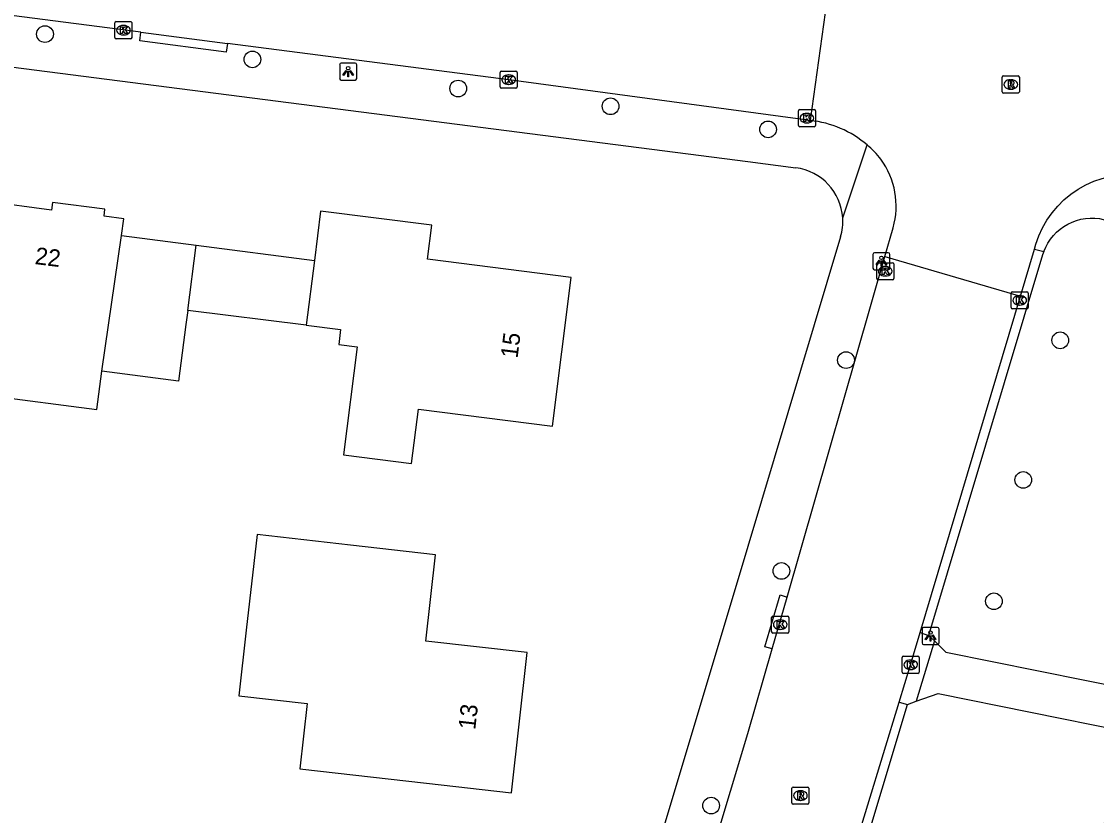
# Model space of a CAD drawing. Extents: x 162186 to 163152, y 385513 to 386513.
# Drawn here: x 162457.5 to 162520.4, y 385908.4 to 385954.9 of the extents above; entities that cross this region are included whole.
import ezdxf

# ---------------------------------------------------------------- set-up
doc = ezdxf.new("R2010")
doc.units = 0
for name, color, linetype in [('IMGEO_Boom', 7, 'Continuous'), ('IMGEO_Erf', 7, 'Continuous'), ('IMGEO_Kolk', 7, 'Continuous'), ('IMGEO_Lichtpunt', 7, 'Continuous'), ('IMGEO_Pand', 7, 'Continuous'), ('IMGEO_Pand_nummerreeks', 7, 'Continuous'), ('IMGEO_Rijbaan_lokaal_gesloten', 7, 'Continuous'), ('IMGEO_Rijbaan_lokaal_open', 7, 'Continuous'), ('IMGEO_Rioolput', 7, 'Continuous'), ('IMGEO_Voetpad_open', 7, 'Continuous')]:
    doc.layers.add(name, color=color, linetype=linetype)

msp = doc.modelspace()

# ---------------------------------------------------------------- linework, layer by layer
at = {"layer": 'IMGEO_Boom'}
for centre in [(162458.861, 385954.181), (162471.001, 385952.702), (162483.049, 385950.995), (162491.967, 385949.953), (162501.187, 385948.604), (162518.293, 385936.252), (162505.752, 385935.092), (162516.129, 385928.076), (162501.969, 385922.747), (162514.412, 385920.972), (162497.854, 385909.008)]:
    msp.add_circle(centre, 0.489, dxfattribs=at)
at = {"layer": 'IMGEO_Erf'}
for points in [[(162467.709, 385941.824), (162474.632, 385940.926)], [(162474.151, 385937.131), (162467.214, 385938.007)]]:
    msp.add_lwpolyline(points, dxfattribs=at)
at = {"layer": 'IMGEO_Kolk'}
for p, q in [((162462.953, 385953.984), (162462.953, 385954.836)), ((162463.028, 385954.91), (162463.88, 385954.91)), ((162463.441, 385954.69), (162463.466, 385954.69)), ((162463.954, 385954.836), (162463.954, 385953.984)), ((162463.464, 385954.13), (162463.439, 385954.13)), ((162463.88, 385953.91), (162463.028, 385953.91)), ((162485.506, 385951.085), (162485.506, 385951.937)), ((162485.581, 385952.011), (162486.433, 385952.011)), ((162485.994, 385951.791), (162486.019, 385951.791)), ((162486.507, 385951.937), (162486.507, 385951.085)), ((162486.433, 385951.011), (162485.581, 385951.011)), ((162486.017, 385951.231), (162485.992, 385951.231)), ((162502.964, 385948.835), (162502.964, 385949.687)), ((162503.039, 385949.761), (162503.891, 385949.761)), ((162503.965, 385949.687), (162503.965, 385948.835)), ((162503.475, 385948.981), (162503.45, 385948.981)), ((162503.452, 385949.541), (162503.477, 385949.541)), ((162503.891, 385948.761), (162503.039, 385948.761)), ((162507.625, 385940.798), (162508.477, 385940.798)), ((162507.55, 385939.872), (162507.55, 385940.724)), ((162508.038, 385940.578), (162508.063, 385940.578)), ((162508.551, 385940.724), (162508.551, 385939.872)), ((162508.477, 385939.798), (162507.625, 385939.798)), ((162508.061, 385940.018), (162508.036, 385940.018)), ((162515.419, 385938.165), (162515.419, 385939.017)), ((162515.494, 385939.091), (162516.346, 385939.091)), ((162516.42, 385939.017), (162516.42, 385938.165)), ((162515.93, 385938.311), (162515.905, 385938.311)), ((162515.907, 385938.871), (162515.932, 385938.871)), ((162516.346, 385938.091), (162515.494, 385938.091)), ((162501.399, 385919.18), (162501.399, 385920.032)), ((162501.474, 385920.106), (162502.326, 385920.106)), ((162502.4, 385920.032), (162502.4, 385919.18)), ((162501.887, 385919.886), (162501.912, 385919.886)), ((162502.326, 385919.106), (162501.474, 385919.106)), ((162501.91, 385919.326), (162501.885, 385919.326)), ((162509.038, 385916.828), (162509.038, 385917.68)), ((162509.113, 385917.754), (162509.965, 385917.754)), ((162509.526, 385917.534), (162509.551, 385917.534)), ((162510.039, 385917.68), (162510.039, 385916.828)), ((162509.549, 385916.974), (162509.524, 385916.974)), ((162509.965, 385916.754), (162509.113, 385916.754))]:
    msp.add_line(p, q, dxfattribs=at)
for points in [[(162462.953, 385953.984), (162462.953, 385954.836)], [(162463.028, 385954.91), (162463.88, 385954.91)], [(162463.954, 385954.836), (162463.954, 385953.984)], [(162463.274, 385954.61), (162463.397, 385954.61), (162463.397, 385954.459), (162463.527, 385954.61), (162463.691, 385954.61), (162463.545, 385954.459), (162463.698, 385954.21), (162463.546, 385954.21), (162463.461, 385954.374), (162463.397, 385954.307), (162463.397, 385954.21), (162463.274, 385954.21), (162463.274, 385954.61)], [(162463.88, 385953.91), (162463.028, 385953.91)], [(162485.506, 385951.085), (162485.506, 385951.937)], [(162485.581, 385952.011), (162486.433, 385952.011)], [(162485.827, 385951.711), (162485.95, 385951.711), (162485.95, 385951.56), (162486.08, 385951.711), (162486.244, 385951.711), (162486.098, 385951.56), (162486.251, 385951.311), (162486.099, 385951.311), (162486.014, 385951.475), (162485.95, 385951.408), (162485.95, 385951.311), (162485.827, 385951.311), (162485.827, 385951.711)], [(162486.507, 385951.937), (162486.507, 385951.085)], [(162486.433, 385951.011), (162485.581, 385951.011)], [(162502.964, 385948.835), (162502.964, 385949.687)], [(162503.039, 385949.761), (162503.891, 385949.761)], [(162503.965, 385949.687), (162503.965, 385948.835)], [(162503.285, 385949.461), (162503.408, 385949.461), (162503.408, 385949.31), (162503.538, 385949.461), (162503.702, 385949.461), (162503.556, 385949.31), (162503.709, 385949.061), (162503.557, 385949.061), (162503.472, 385949.225), (162503.408, 385949.158), (162503.408, 385949.061), (162503.285, 385949.061), (162503.285, 385949.461)], [(162503.891, 385948.761), (162503.039, 385948.761)], [(162507.625, 385940.798), (162508.477, 385940.798)], [(162507.55, 385939.872), (162507.55, 385940.724)], [(162507.871, 385940.498), (162507.994, 385940.498), (162507.994, 385940.347), (162508.124, 385940.498), (162508.288, 385940.498), (162508.142, 385940.347), (162508.295, 385940.098), (162508.143, 385940.098), (162508.058, 385940.262), (162507.994, 385940.195), (162507.994, 385940.098), (162507.871, 385940.098), (162507.871, 385940.498)], [(162508.551, 385940.724), (162508.551, 385939.872)], [(162508.477, 385939.798), (162507.625, 385939.798)], [(162515.419, 385938.165), (162515.419, 385939.017)], [(162515.494, 385939.091), (162516.346, 385939.091)], [(162516.42, 385939.017), (162516.42, 385938.165)], [(162515.74, 385938.791), (162515.863, 385938.791), (162515.863, 385938.64), (162515.993, 385938.791), (162516.157, 385938.791), (162516.011, 385938.64), (162516.164, 385938.391), (162516.012, 385938.391), (162515.927, 385938.555), (162515.863, 385938.488), (162515.863, 385938.391), (162515.74, 385938.391), (162515.74, 385938.791)], [(162516.346, 385938.091), (162515.494, 385938.091)], [(162501.399, 385919.18), (162501.399, 385920.032)], [(162501.474, 385920.106), (162502.326, 385920.106)], [(162502.4, 385920.032), (162502.4, 385919.18)], [(162501.72, 385919.806), (162501.843, 385919.806), (162501.843, 385919.655), (162501.973, 385919.806), (162502.137, 385919.806), (162501.991, 385919.655), (162502.144, 385919.406), (162501.992, 385919.406), (162501.907, 385919.57), (162501.843, 385919.503), (162501.843, 385919.406), (162501.72, 385919.406), (162501.72, 385919.806)], [(162502.326, 385919.106), (162501.474, 385919.106)], [(162509.038, 385916.828), (162509.038, 385917.68)], [(162509.113, 385917.754), (162509.965, 385917.754)], [(162510.039, 385917.68), (162510.039, 385916.828)], [(162509.359, 385917.454), (162509.482, 385917.454), (162509.482, 385917.303), (162509.612, 385917.454), (162509.776, 385917.454), (162509.63, 385917.303), (162509.783, 385917.054), (162509.631, 385917.054), (162509.546, 385917.218), (162509.482, 385917.151), (162509.482, 385917.054), (162509.359, 385917.054), (162509.359, 385917.454)], [(162509.965, 385916.754), (162509.113, 385916.754)]]:
    msp.add_lwpolyline(points, dxfattribs=at)
for centre, start, end in [((162463.03, 385954.834), 91.55205, 178.44795), ((162463.03, 385954.834), 91.55205, 178.44795), ((162463.878, 385954.834), 1.55205, 88.44795), ((162463.878, 385954.834), 1.55205, 88.44795), ((162463.03, 385953.986), 181.55205, 268.44795), ((162463.03, 385953.986), 181.55205, 268.44795), ((162463.878, 385953.986), 271.55205, 358.44795), ((162463.878, 385953.986), 271.55205, 358.44795), ((162485.583, 385951.935), 91.55205, 178.44795), ((162485.583, 385951.935), 91.55205, 178.44795), ((162486.431, 385951.935), 1.55205, 88.44795), ((162486.431, 385951.935), 1.55205, 88.44795), ((162485.583, 385951.087), 181.55205, 268.44795), ((162485.583, 385951.087), 181.55205, 268.44795), ((162486.431, 385951.087), 271.55205, 358.44795), ((162486.431, 385951.087), 271.55205, 358.44795), ((162503.041, 385949.685), 91.55205, 178.44795), ((162503.041, 385949.685), 91.55205, 178.44795), ((162503.889, 385949.685), 1.55205, 88.44795), ((162503.889, 385949.685), 1.55205, 88.44795), ((162503.041, 385948.837), 181.55205, 268.44795), ((162503.041, 385948.837), 181.55205, 268.44795), ((162503.889, 385948.837), 271.55205, 358.44795), ((162503.889, 385948.837), 271.55205, 358.44795), ((162507.627, 385940.722), 91.55205, 178.44795), ((162507.627, 385940.722), 91.55205, 178.44795), ((162508.475, 385940.722), 1.55205, 88.44795), ((162508.475, 385940.722), 1.55205, 88.44795), ((162507.627, 385939.874), 181.55205, 268.44795), ((162507.627, 385939.874), 181.55205, 268.44795), ((162508.475, 385939.874), 271.55205, 358.44795), ((162508.475, 385939.874), 271.55205, 358.44795), ((162515.496, 385939.015), 91.55205, 178.44795), ((162515.496, 385939.015), 91.55205, 178.44795), ((162516.344, 385939.015), 1.55205, 88.44795), ((162516.344, 385939.015), 1.55205, 88.44795), ((162515.496, 385938.167), 181.55205, 268.44795), ((162515.496, 385938.167), 181.55205, 268.44795), ((162516.344, 385938.167), 271.55205, 358.44795), ((162516.344, 385938.167), 271.55205, 358.44795), ((162501.476, 385920.03), 91.55205, 178.44795), ((162501.476, 385920.03), 91.55205, 178.44795), ((162502.324, 385920.03), 1.55205, 88.44795), ((162502.324, 385920.03), 1.55205, 88.44795), ((162501.476, 385919.182), 181.55205, 268.44795), ((162501.476, 385919.182), 181.55205, 268.44795), ((162502.324, 385919.182), 271.55205, 358.44795), ((162502.324, 385919.182), 271.55205, 358.44795), ((162509.115, 385917.678), 91.55205, 178.44795), ((162509.115, 385917.678), 91.55205, 178.44795), ((162509.963, 385917.678), 1.55205, 88.44795), ((162509.963, 385917.678), 1.55205, 88.44795), ((162509.115, 385916.83), 181.55205, 268.44795), ((162509.115, 385916.83), 181.55205, 268.44795), ((162509.963, 385916.83), 271.55205, 358.44795), ((162509.963, 385916.83), 271.55205, 358.44795)]:
    msp.add_arc(centre, 0.0765, start, end, dxfattribs=at)
for centre, major_axis, ratio, start_param, end_param in [((162463.44, 385954.41), (-0.387, 0.002), 0.722429, 4.712389, 7.853982), ((162463.465, 385954.41), (-0.39, 0.002), 0.717154, 1.570796, 4.712389), ((162485.993, 385951.511), (-0.387, 0.002), 0.722429, 4.712389, 7.853982), ((162486.018, 385951.511), (-0.39, 0.002), 0.717154, 1.570796, 4.712389), ((162503.451, 385949.261), (-0.387, 0.002), 0.722429, 4.712389, 7.853982), ((162503.476, 385949.261), (-0.39, 0.002), 0.717154, 1.570796, 4.712389), ((162508.037, 385940.298), (-0.387, 0.002), 0.722429, 4.712389, 7.853982), ((162508.062, 385940.298), (-0.39, 0.002), 0.717154, 1.570796, 4.712389), ((162515.906, 385938.591), (-0.387, 0.002), 0.722429, 4.712389, 7.853982), ((162515.931, 385938.591), (-0.39, 0.002), 0.717154, 1.570796, 4.712389), ((162501.886, 385919.606), (-0.387, 0.002), 0.722429, 4.712389, 7.853982), ((162501.911, 385919.606), (-0.39, 0.002), 0.717154, 1.570796, 4.712389), ((162509.525, 385917.254), (-0.387, 0.002), 0.722429, 4.712389, 7.853982), ((162509.55, 385917.254), (-0.39, 0.002), 0.717154, 1.570796, 4.712389)]:
    msp.add_ellipse(centre, major_axis=major_axis, ratio=ratio, start_param=start_param, end_param=end_param, dxfattribs=at)
at = {"layer": 'IMGEO_Lichtpunt'}
for p, q in [((162476.111, 385952.389), (162476.111, 385951.582)), ((162476.111, 385952.389), (162476.111, 385951.582)), ((162477.013, 385952.484), (162476.205, 385952.484)), ((162477.013, 385952.484), (162476.205, 385952.484)), ((162477.107, 385951.582), (162477.107, 385952.389)), ((162477.107, 385951.582), (162477.107, 385952.389)), ((162476.205, 385951.488), (162477.013, 385951.488)), ((162476.205, 385951.488), (162477.013, 385951.488)), ((162507.324, 385941.285), (162507.324, 385940.478)), ((162507.324, 385941.285), (162507.324, 385940.478)), ((162508.226, 385941.38), (162507.418, 385941.38)), ((162508.226, 385941.38), (162507.418, 385941.38)), ((162508.32, 385940.478), (162508.32, 385941.285)), ((162508.32, 385940.478), (162508.32, 385941.285)), ((162507.418, 385940.384), (162508.226, 385940.384)), ((162507.418, 385940.384), (162508.226, 385940.384)), ((162511.104, 385919.438), (162510.296, 385919.438)), ((162511.104, 385919.438), (162510.296, 385919.438)), ((162510.202, 385919.343), (162510.202, 385918.536)), ((162510.202, 385919.343), (162510.202, 385918.536)), ((162511.198, 385918.536), (162511.198, 385919.343)), ((162511.198, 385918.536), (162511.198, 385919.343)), ((162510.296, 385918.442), (162511.104, 385918.442)), ((162510.296, 385918.442), (162511.104, 385918.442))]:
    msp.add_line(p, q, dxfattribs=at)
for points in [[(162476.485, 385952.053), (162476.524, 385952.025), (162476.336, 385951.763), (162476.298, 385951.79), (162476.485, 385952.053)], [(162476.587, 385952.005), (162476.634, 385952.005), (162476.634, 385951.683), (162476.587, 385951.683), (162476.587, 385952.005)], [(162476.697, 385952.025), (162476.735, 385952.052), (162476.922, 385951.79), (162476.883, 385951.762), (162476.697, 385952.025)], [(162507.698, 385940.949), (162507.737, 385940.921), (162507.549, 385940.659), (162507.511, 385940.686), (162507.698, 385940.949)], [(162507.8, 385940.901), (162507.847, 385940.901), (162507.847, 385940.579), (162507.8, 385940.579), (162507.8, 385940.901)], [(162507.91, 385940.921), (162507.948, 385940.948), (162508.135, 385940.686), (162508.096, 385940.658), (162507.91, 385940.921)], [(162510.576, 385919.007), (162510.615, 385918.979), (162510.427, 385918.717), (162510.389, 385918.744), (162510.576, 385919.007)], [(162510.678, 385918.959), (162510.725, 385918.959), (162510.725, 385918.637), (162510.678, 385918.637), (162510.678, 385918.959)], [(162510.788, 385918.979), (162510.826, 385919.006), (162511.013, 385918.744), (162510.974, 385918.716), (162510.788, 385918.979)]]:
    msp.add_lwpolyline(points, dxfattribs=at)
for centre in [(162476.61, 385952.187), (162507.823, 385941.083), (162510.701, 385919.141)]:
    msp.add_circle(centre, 0.0994, dxfattribs=at)
for centre, start, end in [((162476.205, 385952.389), 90, 180), ((162476.205, 385952.389), 90, 180), ((162477.013, 385952.389), 0, 90), ((162477.013, 385952.389), 0, 90), ((162476.205, 385951.582), 180, 270), ((162476.205, 385951.582), 180, 270), ((162477.013, 385951.582), 270, 0), ((162477.013, 385951.582), 270, 360), ((162507.418, 385941.285), 90, 180), ((162507.418, 385941.285), 90, 180), ((162508.226, 385941.285), 0, 90), ((162508.226, 385941.285), 0, 90), ((162507.418, 385940.478), 180, 270), ((162507.418, 385940.478), 180, 270), ((162508.226, 385940.478), 270, 0), ((162508.226, 385940.478), 270, 360), ((162510.296, 385919.343), 90, 180), ((162510.296, 385919.343), 90, 180), ((162511.104, 385919.343), 0, 90), ((162511.104, 385919.343), 0, 90), ((162510.296, 385918.536), 180, 270), ((162510.296, 385918.536), 180, 270), ((162511.104, 385918.536), 270, 0), ((162511.104, 385918.536), 270, 360)]:
    msp.add_arc(centre, 0.0946, start, end, dxfattribs=at)
at = {"layer": 'IMGEO_Pand'}
for points in [[(162463.342, 385942.39), (162463.47, 385943.374), (162462.316, 385943.523), (162462.369, 385943.93), (162459.306, 385944.327), (162459.249, 385943.882), (162455.453, 385944.374), (162454.943, 385940.441), (162451.457, 385940.893), (162450.815, 385935.935), (162450.024, 385929.807)], [(162474.151, 385937.131), (162476.163, 385936.877), (162476.053, 385936.008), (162477.141, 385935.87), (162476.34, 385929.543), (162480.319, 385929.039), (162480.721, 385932.215), (162488.563, 385931.222), (162489.666, 385939.933), (162481.246, 385940.999), (162481.498, 385942.985), (162474.997, 385943.808), (162474.632, 385940.926)], [(162462.193, 385934.438), (162463.342, 385942.39)], [(162463.342, 385942.39), (162467.709, 385941.824)], [(162467.214, 385938.007), (162467.709, 385941.824)], [(162474.632, 385940.926), (162474.151, 385937.131)], [(162467.214, 385938.007), (162467.107, 385937.181), (162466.676, 385933.858), (162462.193, 385934.438)], [(162455.074, 385929.137), (162455.577, 385933.019), (162461.903, 385932.2), (162462.193, 385934.438)], [(162487.094, 385917.974), (162481.149, 385918.645), (162481.719, 385923.7), (162476.751, 385924.26), (162471.277, 385924.878), (162470.645, 385919.276), (162470.212, 385915.44), (162474.216, 385914.988), (162473.784, 385911.153), (162481.2, 385910.317), (162486.168, 385909.757), (162487.094, 385917.974)]]:
    msp.add_lwpolyline(points, dxfattribs=at)
at = {"layer": 'IMGEO_Rijbaan_lokaal_gesloten'}
for points in [[(162502.299, 385921.223), (162508.031, 385941.166)], [(162510.097, 385919.136), (162515.965, 385938.832)], [(162501.428, 385918.192), (162502.299, 385921.223)], [(162508.863, 385915.06), (162509.535, 385917.255), (162510.097, 385919.136)], [(162489.15, 385876.859), (162493.86, 385892.787), (162496.007, 385899.923), (162500, 385913.225), (162501.428, 385918.192)], [(162504.269, 385900.045), (162508.863, 385915.06)]]:
    msp.add_lwpolyline(points, dxfattribs=at)
at = {"layer": 'IMGEO_Rijbaan_lokaal_open'}
for points in [[(162504.634, 385956.15), (162503.658, 385949.12)], [(162464.48, 385954.288), (162456.91, 385955.272)], [(162464.48, 385954.288), (162469.536, 385953.63)], [(162503.658, 385949.12), (162486.007, 385951.511), (162469.536, 385953.63)], [(162516.788, 385941.593), (162516.868, 385941.882), (162517.042, 385942.369), (162517.258, 385942.839), (162517.515, 385943.287), (162517.811, 385943.711), (162518.144, 385944.107), (162518.511, 385944.471), (162518.91, 385944.801), (162519.335, 385945.094), (162519.786, 385945.348), (162520.257, 385945.561), (162520.746, 385945.731), (162521.247, 385945.856), (162521.758, 385945.936), (162522.274, 385945.97), (162522.791, 385945.958), (162523.305, 385945.9), (162524.119, 385945.725)], [(162508.031, 385941.166), (162508.513, 385942.844)], [(162515.965, 385938.832), (162516.788, 385941.593)], [(162508.031, 385941.166), (162515.965, 385938.832)]]:
    msp.add_lwpolyline(points, dxfattribs=at)
for centre, radius, start, end in [((162503.042, 385943.084), 6.067, 49.44723, 84.17637), ((162503.05, 385943.084), 6.062, 38.4245, 49.49728), ((162504.004, 385944.108), 4.683, 344.33644, 35.8654)]:
    msp.add_arc(centre, radius, start, end, dxfattribs=at)
at = {"layer": 'IMGEO_Rioolput'}
for p, q in [((162514.899, 385950.806), (162514.899, 385951.658)), ((162514.974, 385951.732), (162515.826, 385951.732)), ((162515.387, 385951.512), (162515.412, 385951.512)), ((162515.9, 385951.658), (162515.9, 385950.806)), ((162515.41, 385950.952), (162515.385, 385950.952)), ((162515.826, 385950.732), (162514.974, 385950.732)), ((162502.582, 385909.17), (162502.582, 385910.022)), ((162502.657, 385910.096), (162503.509, 385910.096)), ((162503.583, 385910.022), (162503.583, 385909.17)), ((162503.07, 385909.876), (162503.095, 385909.876)), ((162503.509, 385909.096), (162502.657, 385909.096)), ((162503.093, 385909.316), (162503.068, 385909.316))]:
    msp.add_line(p, q, dxfattribs=at)
for points in [[(162514.899, 385950.806), (162514.899, 385951.658)], [(162514.974, 385951.732), (162515.826, 385951.732)], [(162515.9, 385951.658), (162515.9, 385950.806)], [(162515.488, 385951.43), (162515.236, 385951.432), (162515.236, 385951.032)], [(162515.236, 385951.032), (162515.36, 385951.032), (162515.36, 385951.194), (162515.371, 385951.194)], [(162515.414, 385951.351), (162515.36, 385951.351), (162515.36, 385951.27)], [(162515.36, 385951.27), (162515.412, 385951.27)], [(162515.418, 385951.165), (162515.489, 385951.032), (162515.629, 385951.032), (162515.564, 385951.158)], [(162515.826, 385950.732), (162514.974, 385950.732)], [(162502.582, 385909.17), (162502.582, 385910.022)], [(162502.657, 385910.096), (162503.509, 385910.096)], [(162503.583, 385910.022), (162503.583, 385909.17)], [(162503.171, 385909.794), (162502.919, 385909.796), (162502.919, 385909.396)], [(162502.919, 385909.396), (162503.043, 385909.396), (162503.043, 385909.558), (162503.054, 385909.558)], [(162503.097, 385909.715), (162503.043, 385909.715), (162503.043, 385909.634)], [(162503.043, 385909.634), (162503.095, 385909.634)], [(162503.101, 385909.529), (162503.172, 385909.396), (162503.312, 385909.396), (162503.247, 385909.522)], [(162503.509, 385909.096), (162502.657, 385909.096)]]:
    msp.add_lwpolyline(points, dxfattribs=at)
for centre, radius, start, end in [((162514.976, 385951.656), 0.0765, 91.55205, 178.44795), ((162514.976, 385951.656), 0.0765, 91.55205, 178.44795), ((162515.824, 385951.656), 0.0765, 1.55205, 88.44795), ((162515.824, 385951.656), 0.0765, 1.55205, 88.44795), ((162515.37, 385951.141), 0.0533, 26.02933, 88.69889), ((162515.396, 385951.459), 0.19, 274.7715, 282.96867), ((162515.42, 385951.255), 0.0964, 77.00612, 93.18647), ((162515.434, 385951.312), 0.0378, 276.66336, 79.67722), ((162515.487, 385951.32), 0.109, 350.36119, 89.41601), ((162515.485, 385951.32), 0.112, 277.58423, 350.98172), ((162515.469, 385951.105), 0.108, 29.51342, 73.79051), ((162514.976, 385950.808), 0.0765, 181.55205, 268.44795), ((162514.976, 385950.808), 0.0765, 181.55205, 268.44795), ((162515.824, 385950.808), 0.0765, 271.55205, 358.44795), ((162515.824, 385950.808), 0.0765, 271.55205, 358.44795), ((162502.659, 385910.02), 0.0765, 91.55205, 178.44795), ((162502.659, 385910.02), 0.0765, 91.55205, 178.44795), ((162503.507, 385910.02), 0.0765, 1.55205, 88.44795), ((162503.507, 385910.02), 0.0765, 1.55205, 88.44795), ((162503.053, 385909.505), 0.0533, 26.02933, 88.69889), ((162503.079, 385909.823), 0.19, 274.7715, 282.96867), ((162503.103, 385909.619), 0.0964, 77.00612, 93.18647), ((162503.117, 385909.676), 0.0378, 276.66336, 79.67722), ((162503.17, 385909.684), 0.109, 350.36119, 89.41601), ((162503.168, 385909.684), 0.112, 277.58423, 350.98172), ((162503.152, 385909.469), 0.108, 29.51342, 73.79051), ((162502.659, 385909.172), 0.0765, 181.55205, 268.44795), ((162502.659, 385909.172), 0.0765, 181.55205, 268.44795), ((162503.507, 385909.172), 0.0765, 271.55205, 358.44795), ((162503.507, 385909.172), 0.0765, 271.55205, 358.44795)]:
    msp.add_arc(centre, radius, start, end, dxfattribs=at)
for centre, major_axis, ratio, start_param, end_param in [((162515.386, 385951.232), (-0.387, 0.002), 0.722429, 4.712389, 7.853982), ((162515.411, 385951.232), (-0.39, 0.002), 0.717154, 1.570796, 4.712389), ((162503.069, 385909.596), (-0.387, 0.002), 0.722429, 4.712389, 7.853982), ((162503.094, 385909.596), (-0.39, 0.002), 0.717154, 1.570796, 4.712389)]:
    msp.add_ellipse(centre, major_axis=major_axis, ratio=ratio, start_param=start_param, end_param=end_param, dxfattribs=at)
at = {"layer": 'IMGEO_Voetpad_open'}
for points in [[(162403.833, 385959.101), (162500, 385946.714), (162502.815, 385946.351)], [(162469.536, 385953.63), (162469.476, 385953.127), (162464.42, 385953.783), (162464.48, 385954.288)], [(162505.561, 385943.426), (162506.987, 385947.694)], [(162517.331, 385941.462), (162517.44, 385941.711), (162517.57, 385941.95), (162517.721, 385942.176), (162517.891, 385942.387), (162518.08, 385942.583), (162518.286, 385942.76), (162518.506, 385942.919), (162518.74, 385943.057), (162518.985, 385943.174), (162519.24, 385943.269), (162519.502, 385943.34), (162519.77, 385943.388), (162520.04, 385943.412), (162520.312, 385943.411), (162520.583, 385943.386), (162525.32, 385942.052)], [(162505.435, 385942.32), (162500, 385924.181), (162487.736, 385883.252)], [(162517.331, 385941.462), (162517.26, 385941.254), (162510.59, 385918.977)], [(162516.788, 385941.593), (162517.331, 385941.462)], [(162510.922, 385918.649), (162511.59, 385917.99), (162522.449, 385915.81), (162527.062, 385938.387)], [(162501.428, 385918.192), (162501.007, 385918.315), (162501.893, 385921.342), (162502.299, 385921.223)], [(162510.097, 385919.136), (162510.59, 385918.977)], [(162510.59, 385918.977), (162510.922, 385918.649)], [(162510.922, 385918.649), (162509.855, 385915.132)], [(162509.855, 385915.132), (162511.153, 385915.582), (162521.961, 385913.391), (162518.56, 385896.553), (162505.684, 385899.141), (162505.196, 385899.591)], [(162508.863, 385915.06), (162509.344, 385914.936)], [(162509.344, 385914.936), (162509.855, 385915.132)], [(162504.847, 385899.913), (162509.344, 385914.936)]]:
    msp.add_lwpolyline(points, dxfattribs=at)
for centre, radius, start, end in [((162502.414, 385943.223), 3.153, 3.68373, 82.70049), ((162502.405, 385943.225), 3.162, 343.36376, 3.63755)]:
    msp.add_arc(centre, radius, start, end, dxfattribs=at)

# ---------------------------------------------------------------- texts
at = {"layer": 'IMGEO_Pand_nummerreeks'}
for s, rotation, p in [('22', 352.88994, (162458.233, 385940.722)), ('15', 82.78094, (162486.521, 385935.164)), ('13', 83.57162, (162484.045, 385913.417))]:
    msp.add_text(s, height=1, rotation=rotation, dxfattribs=at).set_placement(p)

doc.saveas('drawing.dxf')
